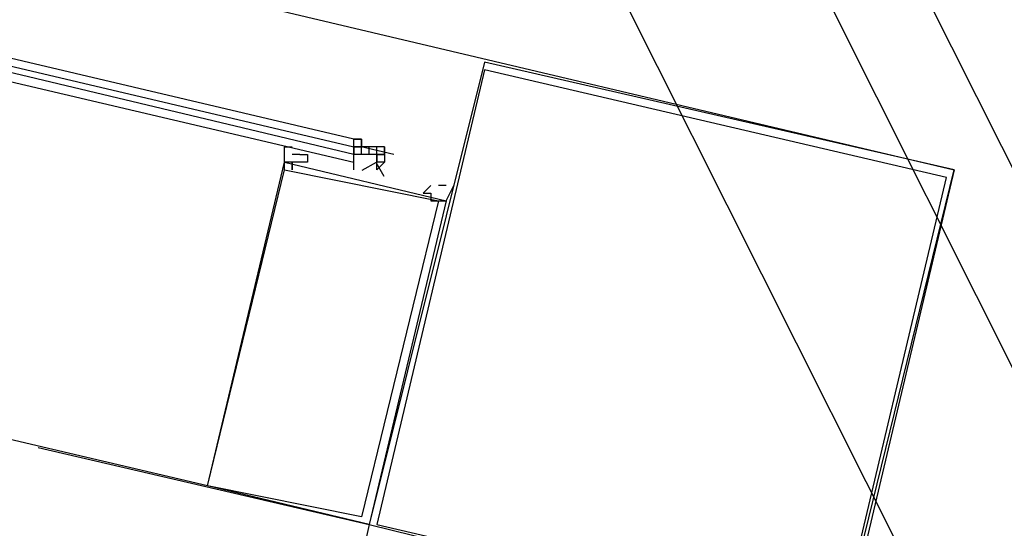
# Model space of a CAD drawing. Header units: feet. Extents: x -79 to 198, y -22 to 181.
# Tile 289 of 318: x 122.688 to 124.393, y 144.491 to 145.371. Entities that reach past the tile are written whole.
import ezdxf

# ---------------------------------------------------------------- set-up
doc = ezdxf.new("R2010")
doc.units = ezdxf.units.FT
doc.layers.add('A-LINEA', color=7, linetype='CONTINUOUS')

msp = doc.modelspace()

# ---------------------------------------------------------------- linework, layer by layer
at = {"layer": 'A-LINEA'}
for p, q in [((142.471, 109.1644), (118.664, 156.5455)), ((142.471, 109.1644), (118.664, 156.5455)), ((142.471, 109.1644), (118.664, 156.5455)), ((142.3125, 109.1409), (118.552, 156.4218)), ((141.9822, 109.0957), (118.3186, 156.1837)), ((123.0133, 144.5644), (119.0933, 145.4844)), ((123.1733, 145.1511), (123.1733, 145.1511)), ((123.28, 145.1644), (123.2667, 145.1644)), ((123.28, 145.1644), (123.2667, 145.1644)), ((123.2667, 145.1644), (123.28, 145.1644)), ((123.2667, 145.1644), (123.28, 145.1644)), ((123.2667, 145.1511), (123.2667, 145.1511)), ((123.28, 145.1511), (123.2667, 145.1511)), ((123.28, 145.1511), (123.2667, 145.1511)), ((123.2667, 145.1511), (123.2667, 145.1511)), ((123.28, 145.1511), (123.2667, 145.1511)), ((123.2667, 145.1511), (123.2667, 145.1511)), ((123.2667, 145.1511), (123.2667, 145.1511)), ((123.28, 145.1511), (123.2667, 145.1511)), ((123.2667, 145.1511), (123.2667, 145.1511)), ((123.2667, 145.1511), (123.2667, 145.1378)), ((123.2667, 145.1511), (123.2667, 145.1378)), ((123.2667, 145.1511), (123.2667, 145.1511)), ((123.2667, 145.1511), (123.2667, 145.1511)), ((123.2667, 145.1511), (123.28, 145.1511)), ((123.2667, 145.1511), (123.28, 145.1511)), ((123.2797, 145.1516), (123.3361, 145.1383)), ((123.28, 145.1644), (123.28, 145.1644)), ((123.28, 145.1511), (123.28, 145.1644)), ((123.28, 145.1644), (123.28, 145.1644)), ((123.28, 145.1511), (123.28, 145.1644)), ((123.28, 145.1644), (123.28, 145.1644)), ((123.28, 145.1644), (123.28, 145.1511)), ((123.28, 145.1644), (123.28, 145.1511)), ((123.28, 145.1378), (123.28, 145.1511)), ((123.28, 145.1511), (123.28, 145.1511)), ((123.28, 145.1511), (123.28, 145.1511)), ((123.28, 145.1511), (123.28, 145.1511)), ((123.28, 145.1378), (123.28, 145.1511)), ((123.28, 145.1511), (123.28, 145.1511)), ((123.28, 145.1511), (123.28, 145.1511)), ((123.28, 145.1511), (123.28, 145.1511)), ((123.28, 145.1511), (123.28, 145.1511)), ((123.28, 145.1511), (123.28, 145.1511)), ((123.28, 145.1511), (123.28, 145.1511)), ((123.2933, 145.1511), (123.28, 145.1511)), ((123.28, 145.1511), (123.28, 145.1511)), ((123.28, 145.1511), (123.28, 145.1511)), ((123.28, 145.1511), (123.28, 145.1511)), ((123.28, 145.1511), (123.28, 145.1511)), ((123.28, 145.1511), (123.28, 145.1511)), ((123.28, 145.1511), (123.28, 145.1511)), ((123.28, 145.1511), (123.28, 145.1511)), ((123.28, 145.1511), (123.28, 145.1511)), ((123.28, 145.1511), (123.28, 145.1511)), ((123.28, 145.1511), (123.28, 145.1511)), ((123.2933, 145.1511), (123.2933, 145.1511)), ((123.2933, 145.1511), (123.2933, 145.1511)), ((123.2933, 145.1511), (123.2933, 145.1511)), ((123.2933, 145.1511), (123.2933, 145.1511)), ((123.2933, 145.1511), (123.2933, 145.1511)), ((123.2933, 145.1511), (123.2933, 145.1511)), ((123.2933, 145.1511), (123.2933, 145.1511)), ((123.2933, 145.1511), (123.2933, 145.1511)), ((123.2933, 145.1511), (123.2933, 145.1511)), ((123.2933, 145.1511), (123.2933, 145.1511)), ((123.3067, 145.1511), (123.2933, 145.1511)), ((123.2933, 145.1511), (123.2933, 145.1511)), ((123.2933, 145.1511), (123.2933, 145.1511)), ((123.2933, 145.1511), (123.2933, 145.1511)), ((123.2933, 145.1511), (123.2933, 145.1511)), ((123.2933, 145.1511), (123.2933, 145.1511)), ((123.2933, 145.1511), (123.2933, 145.1511)), ((123.2933, 145.1511), (123.2933, 145.1511)), ((123.2933, 145.1511), (123.2933, 145.1511)), ((123.2933, 145.1511), (123.2933, 145.1511)), ((123.2933, 145.1378), (123.2933, 145.1511)), ((123.2933, 145.1511), (123.2933, 145.1511)), ((123.2933, 145.1511), (123.2933, 145.1511)), ((123.2933, 145.1511), (123.2933, 145.1511)), ((123.2933, 145.1511), (123.2933, 145.1511)), ((123.2933, 145.1511), (123.2933, 145.1511)), ((123.2933, 145.1511), (123.2933, 145.1511)), ((123.2933, 145.1511), (123.2933, 145.1511)), ((123.2933, 145.1511), (123.2933, 145.1511)), ((123.2933, 145.1511), (123.2933, 145.1511)), ((123.2933, 145.1511), (123.2933, 145.1511)), ((123.2933, 145.1511), (123.2933, 145.1511)), ((123.3067, 145.1511), (123.3067, 145.1511)), ((123.3067, 145.1378), (123.3067, 145.1511)), ((123.32, 145.1511), (123.3067, 145.1511)), ((123.3067, 145.1378), (123.3067, 145.1511)), ((123.3067, 145.1511), (123.3067, 145.1511)), ((123.3067, 145.1511), (123.3067, 145.1511)), ((123.3067, 145.1511), (123.3067, 145.1511)), ((123.3067, 145.1511), (123.3067, 145.1511)), ((123.3067, 145.1511), (123.3067, 145.1511)), ((123.3067, 145.1511), (123.3067, 145.1511)), ((123.3067, 145.1511), (123.3067, 145.1511)), ((123.3067, 145.1511), (123.3067, 145.1511)), ((123.3067, 145.1511), (123.3067, 145.1511)), ((123.3067, 145.1511), (123.3067, 145.1511)), ((123.3067, 145.1511), (123.3067, 145.1511)), ((123.3067, 145.1511), (123.3067, 145.1511)), ((123.32, 145.1511), (123.32, 145.1511)), ((123.32, 145.1511), (123.32, 145.1511)), ((123.32, 145.1511), (123.32, 145.1511)), ((123.32, 145.1511), (123.32, 145.1378)), ((123.32, 145.1511), (123.32, 145.1511)), ((123.32, 145.1511), (123.32, 145.1511)), ((123.32, 145.1511), (123.32, 145.1511)), ((123.32, 145.1511), (123.32, 145.1511)), ((123.32, 145.1511), (123.32, 145.1511)), ((123.32, 145.1511), (123.32, 145.1511)), ((123.32, 145.1511), (123.32, 145.1511)), ((123.32, 145.1511), (123.32, 145.1511)), ((123.32, 145.1511), (123.32, 145.1511)), ((123.32, 145.1511), (123.32, 145.1511)), ((123.1733, 145.1378), (123.16, 145.1378)), ((123.2667, 145.1378), (123.2667, 145.1378)), ((123.2667, 145.1378), (123.2667, 145.1378)), ((123.2667, 145.1378), (123.2667, 145.1378)), ((123.2667, 145.1378), (123.2667, 145.1378)), ((123.28, 145.1378), (123.2667, 145.1378)), ((123.2667, 145.1378), (123.2667, 145.1378)), ((123.2667, 145.1378), (123.2667, 145.1378)), ((123.2667, 145.1378), (123.2667, 145.1378)), ((123.2667, 145.1378), (123.2667, 145.1378)), ((123.28, 145.1378), (123.2667, 145.1378)), ((123.2667, 145.1378), (123.2667, 145.1378)), ((123.2667, 145.1378), (123.2667, 145.1378)), ((123.2667, 145.1378), (123.2667, 145.1378)), ((123.2667, 145.1378), (123.2667, 145.1378)), ((123.28, 145.1378), (123.28, 145.1378)), ((123.2933, 145.1378), (123.28, 145.1378)), ((123.28, 145.1378), (123.28, 145.1378)), ((123.28, 145.1378), (123.28, 145.1378)), ((123.28, 145.1378), (123.28, 145.1378)), ((123.28, 145.1378), (123.28, 145.1378)), ((123.28, 145.1378), (123.28, 145.1378)), ((123.28, 145.1378), (123.28, 145.1378)), ((123.28, 145.1378), (123.28, 145.1378)), ((123.28, 145.1378), (123.28, 145.1378)), ((123.28, 145.1378), (123.28, 145.1378)), ((123.28, 145.1378), (123.28, 145.1378)), ((123.28, 145.1378), (123.28, 145.1378)), ((123.28, 145.1378), (123.28, 145.1378)), ((123.28, 145.1378), (123.28, 145.1378)), ((123.28, 145.1378), (123.28, 145.1378)), ((123.28, 145.1378), (123.28, 145.1378)), ((123.28, 145.1378), (123.28, 145.1378)), ((123.28, 145.1378), (123.28, 145.1378)), ((123.28, 145.1378), (123.28, 145.1378)), ((123.28, 145.1378), (123.28, 145.1378)), ((123.28, 145.1378), (123.28, 145.1378)), ((123.28, 145.1378), (123.28, 145.1378)), ((123.28, 145.1378), (123.28, 145.1378)), ((123.28, 145.1378), (123.28, 145.1378)), ((123.28, 145.1378), (123.28, 145.1378)), ((123.28, 145.1378), (123.28, 145.1378)), ((123.28, 145.1378), (123.28, 145.1378)), ((123.2933, 145.1378), (123.2933, 145.1378)), ((123.2933, 145.1378), (123.2933, 145.1378)), ((123.2933, 145.1378), (123.2933, 145.1378)), ((123.2933, 145.1378), (123.2933, 145.1378)), ((123.2933, 145.1378), (123.2933, 145.1378)), ((123.2933, 145.1378), (123.2933, 145.1378)), ((123.2933, 145.1378), (123.2933, 145.1378)), ((123.2933, 145.1378), (123.2933, 145.1378)), ((123.2933, 145.1378), (123.2933, 145.1378)), ((123.2933, 145.1378), (123.2933, 145.1378)), ((123.2933, 145.1378), (123.2933, 145.1378)), ((123.3067, 145.1378), (123.2933, 145.1378)), ((123.2933, 145.1378), (123.2933, 145.1378)), ((123.2933, 145.1378), (123.2933, 145.1378)), ((123.2933, 145.1378), (123.2933, 145.1378)), ((123.2933, 145.1378), (123.2933, 145.1378)), ((123.2933, 145.1378), (123.2933, 145.1378)), ((123.2933, 145.1378), (123.2933, 145.1378)), ((123.2933, 145.1378), (123.2933, 145.1378)), ((123.2933, 145.1378), (123.2933, 145.1378)), ((123.2933, 145.1378), (123.2933, 145.1378)), ((123.2933, 145.1378), (123.2933, 145.1378)), ((123.2933, 145.1378), (123.2933, 145.1378)), ((123.2933, 145.1378), (123.2933, 145.1378)), ((123.2933, 145.1378), (123.2933, 145.1378)), ((123.2933, 145.1378), (123.2933, 145.1378)), ((123.2933, 145.1378), (123.2933, 145.1378)), ((123.2933, 145.1378), (123.2933, 145.1378)), ((123.2933, 145.1378), (123.2933, 145.1378)), ((123.3067, 145.1378), (123.3067, 145.1378)), ((123.3067, 145.1378), (123.3067, 145.1378)), ((123.3067, 145.1378), (123.3067, 145.1378)), ((123.3067, 145.1244), (123.3067, 145.1378)), ((123.3067, 145.1378), (123.3067, 145.1378)), ((123.32, 145.1378), (123.3067, 145.1378)), ((123.3067, 145.1378), (123.3067, 145.1378)), ((123.3067, 145.1378), (123.3067, 145.1378)), ((123.3067, 145.1378), (123.3067, 145.1378)), ((123.3067, 145.1378), (123.3067, 145.1378)), ((123.3067, 145.1378), (123.3067, 145.1378)), ((123.3067, 145.1378), (123.3067, 145.1378)), ((123.3067, 145.1378), (123.3067, 145.1378)), ((123.3067, 145.1378), (123.3067, 145.1378)), ((123.3067, 145.1378), (123.3067, 145.1378)), ((123.3067, 145.1378), (123.3067, 145.1378)), ((123.3067, 145.1378), (123.3067, 145.1378)), ((123.3067, 145.1378), (123.3067, 145.1244)), ((123.3067, 145.1378), (123.3067, 145.1378)), ((123.3067, 145.1378), (123.3067, 145.1378)), ((123.3067, 145.1378), (123.3067, 145.1378)), ((123.3067, 145.1378), (123.3067, 145.1378)), ((123.3067, 145.1378), (123.3067, 145.1378)), ((123.32, 145.1378), (123.3067, 145.1378)), ((123.3067, 145.1378), (123.3067, 145.1378)), ((123.3067, 145.1378), (123.3067, 145.1378)), ((123.3067, 145.1378), (123.32, 145.1378)), ((123.3067, 145.1378), (123.3067, 145.1378)), ((123.3067, 145.1378), (123.3067, 145.1378)), ((123.3067, 145.1378), (123.3067, 145.1378)), ((123.3067, 145.1378), (123.32, 145.1378)), ((123.3067, 145.1378), (123.32, 145.1378)), ((123.3067, 145.1378), (123.32, 145.1378)), ((123.3067, 145.1378), (123.32, 145.1378)), ((123.32, 145.1378), (123.32, 145.1378)), ((123.32, 145.1378), (123.32, 145.1378)), ((123.32, 145.1378), (123.32, 145.1378)), ((123.32, 145.1378), (123.32, 145.1378)), ((123.32, 145.1378), (123.32, 145.1378)), ((123.32, 145.1378), (123.32, 145.1378)), ((123.32, 145.1378), (123.32, 145.1378)), ((123.32, 145.1378), (123.32, 145.1378)), ((123.32, 145.1378), (123.32, 145.1378)), ((123.2667, 145.1244), (123.2667, 145.1244)), ((123.2667, 145.1244), (123.2667, 145.1244)), ((123.2667, 145.1244), (123.2667, 145.1244)), ((123.2667, 145.1244), (123.2667, 145.1244)), ((123.2667, 145.1244), (123.2667, 145.1244)), ((123.2667, 145.1244), (123.2667, 145.1244)), ((123.2667, 145.1244), (123.2667, 145.1244)), ((123.2667, 145.1244), (123.2667, 145.1244)), ((123.2667, 145.1244), (123.2667, 145.1244)), ((123.3067, 145.1244), (123.3067, 145.1244)), ((123.3067, 145.1244), (123.3067, 145.1244)), ((123.3067, 145.1244), (123.3067, 145.1244)), ((123.3067, 145.1244), (123.3067, 145.1244)), ((123.3067, 145.1244), (123.3067, 145.1244)), ((123.3067, 145.1111), (123.3067, 145.1244)), ((123.3067, 145.1244), (123.3067, 145.1244)), ((123.3067, 145.1244), (123.3067, 145.1244)), ((123.3067, 145.1244), (123.3067, 145.1244)), ((123.32, 145.1244), (123.32, 145.1244)), ((123.32, 145.1244), (123.32, 145.1244)), ((123.32, 145.1244), (123.32, 145.1244)), ((123.32, 145.1244), (123.32, 145.1244)), ((123.32, 145.1244), (123.32, 145.1244)), ((123.32, 145.1244), (123.32, 145.1244)), ((123.32, 145.1244), (123.32, 145.1244)), ((123.32, 145.1244), (123.32, 145.1244)), ((123.32, 145.1244), (123.32, 145.1244)), ((123.32, 145.1244), (123.32, 145.1244)), ((123.32, 145.1244), (123.32, 145.1244)), ((123.32, 145.1244), (123.32, 145.1244)), ((123.32, 145.1244), (123.32, 145.1244)), ((123.32, 145.1244), (123.32, 145.1244)), ((123.32, 145.1244), (123.32, 145.1244)), ((123.32, 145.1244), (123.32, 145.1244)), ((123.32, 145.1244), (123.32, 145.1244)), ((123.32, 145.1244), (123.32, 145.1244)), ((123.32, 145.1244), (123.32, 145.1244)), ((123.2667, 145.1111), (123.2667, 145.1111)), ((123.3067, 145.1111), (123.3067, 145.1111)), ((123.3067, 145.1111), (123.3067, 145.1111)), ((123.3067, 145.1111), (123.3067, 145.1111)), ((123.3067, 145.1111), (123.3067, 145.1111)), ((123.3067, 145.1111), (123.3067, 145.1111)), ((123.3067, 145.1111), (123.3067, 145.1111)), ((123.32, 145.1111), (123.32, 145.1111))]:
    msp.add_line(p, q, dxfattribs=at)
for points in [[(110.4133, 148.3911), (124.3067, 145.1111), (120.72, 129.9644)], [(110.4133, 148.3911), (124.3067, 145.1111), (120.72, 129.9644)], [(123.2667, 145.1378), (119.1333, 146.1244), (119.12, 146.1244), (119.12, 146.0978), (123.2667, 145.1244), (123.2667, 145.1378)], [(123.2667, 145.1644), (119.1333, 146.1378), (119.1333, 146.1244), (123.2667, 145.1511), (123.2667, 145.1644)], [(123.2933, 144.4978), (124.1067, 144.2978), (124.3067, 145.1111), (123.4933, 145.2978), (123.2933, 144.4978)], [(123.3067, 144.4978), (124.1067, 144.3111), (124.2933, 145.0978), (123.4933, 145.2844), (123.3067, 144.4978)], [(123.1467, 145.1111), (123.1467, 145.1244), (123.1467, 145.1244), (123.1467, 145.1244), (123.1467, 145.1244), (123.1467, 145.1244), (123.1467, 145.1244), (123.1467, 145.1244), (123.1467, 145.1511), (123.1467, 145.1511), (123.1467, 145.1511), (123.16, 145.1511), (123.16, 145.1511)], [(123.2667, 145.1111), (123.2667, 145.1244), (123.2667, 145.1378), (123.2667, 145.1511), (123.2667, 145.1644)], [(123.3067, 145.1378), (123.2933, 145.1378), (123.2933, 145.1511)], [(123.32, 145.1511), (123.32, 145.1378), (123.32, 145.1244), (123.3067, 145.1111)], [(123.32, 145.1511), (123.32, 145.1378), (123.32, 145.1511)], [(123.1733, 145.1378), (123.1867, 145.1378), (123.1867, 145.1378), (123.1867, 145.1244), (123.1867, 145.1244), (123.16, 145.1244), (123.16, 145.1244), (123.16, 145.1244), (123.16, 145.1111), (123.16, 145.1111), (123.16, 145.1111), (123.16, 145.1111)], [(123.3067, 145.1244), (123.3067, 145.1378), (123.32, 145.1378)], [(123.32, 145.1244), (123.3067, 145.1244), (123.3067, 145.1378)], [(123.2933, 144.4978), (123.0133, 144.5644), (123.1467, 145.1244), (123.4267, 145.0578), (123.2933, 144.4978)], [(123.16, 145.1111), (123.16, 145.1111), (123.16, 145.1244), (123.16, 145.1244), (123.1467, 145.1244)], [(123.3195, 145.0999), (123.3052, 145.1238), (123.2809, 145.1102)], [(123.28, 144.5111), (123.0133, 144.5644), (123.1467, 145.1111), (123.4133, 145.0578), (123.28, 144.5111)], [(123.4, 145.0844), (123.4, 145.0844), (123.4, 145.0844), (123.4, 145.0844), (123.3867, 145.0711), (123.3867, 145.0711), (123.4, 145.0711), (123.4, 145.0711), (123.4, 145.0578), (123.4, 145.0578), (123.4, 145.0578), (123.4, 145.0578)], [(123.4267, 145.0844), (123.4267, 145.0844), (123.4133, 145.0844), (123.4133, 145.0844), (123.4133, 145.0844)], [(123.4133, 145.0578), (123.4133, 145.0578), (123.4133, 145.0578), (123.4133, 145.0578), (123.4133, 145.0578), (123.4133, 145.0578), (123.4133, 145.0578), (123.4267, 145.0578), (123.4267, 145.0578), (123.44, 145.0844), (123.44, 145.0844)], [(123.4, 145.0578), (123.4133, 145.0578), (123.4133, 145.0578), (123.4133, 145.0578), (123.4133, 145.0578)], [(122.72, 144.6311), (123.2933, 144.4978), (123.1867, 144.0178)]]:
    msp.add_lwpolyline(points, dxfattribs=at)

doc.saveas('drawing.dxf')
